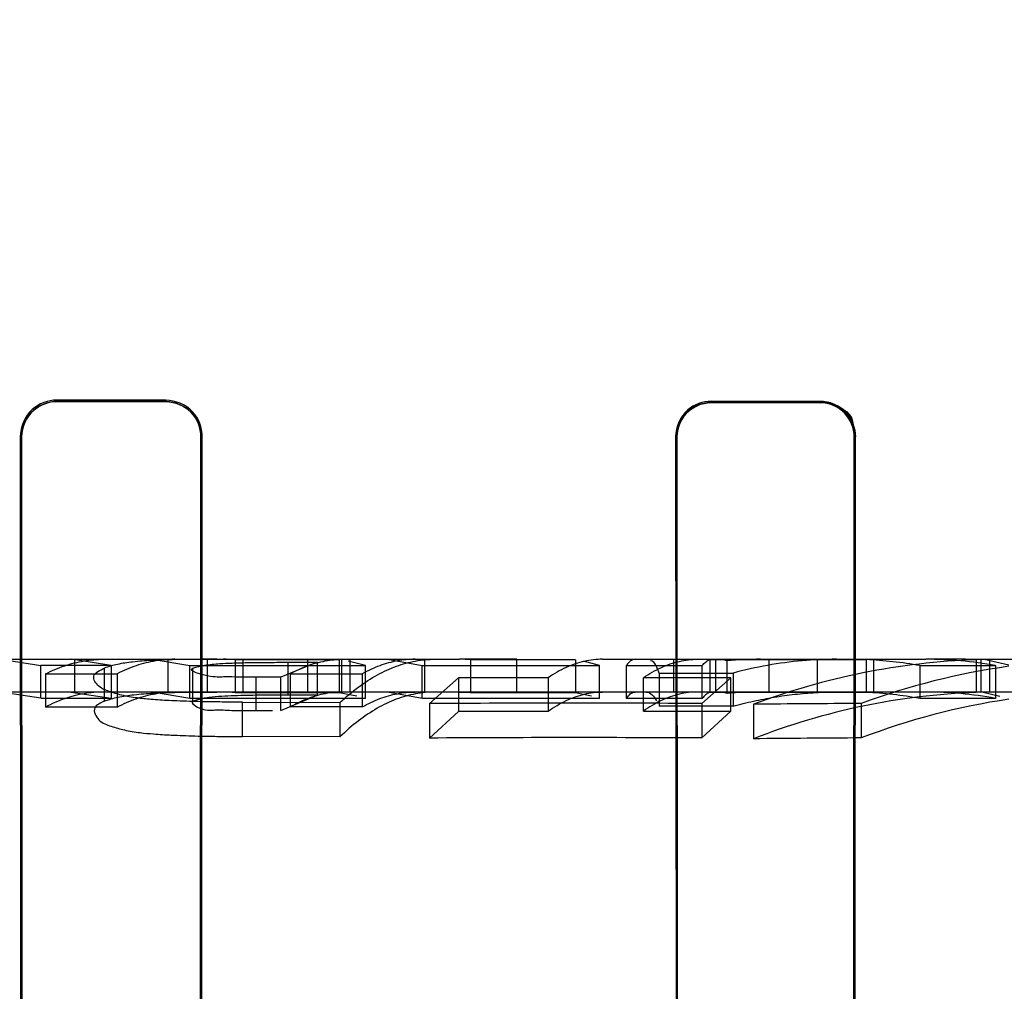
# Model space of a CAD drawing. Header units: millimetres. Extents: x 0 to 297, y 0 to 210.
# Tile 397 of 455: x 240.2298 to 240.293, y 160.1033 to 160.1656. Entities that reach past the tile are written whole.
import ezdxf

# ---------------------------------------------------------------- set-up
doc = ezdxf.new("R2010")
doc.units = ezdxf.units.MM
doc.header["$LTSCALE"] = 16.335
doc.layers.get('0').update_dxf_attribs({"linetype": 'CONTINUOUS'})
for name, color, linetype in [('AXES_REF', 7, 'CONTINUOUS'), ('INTFCLR_1', 7, 'CONTINUOUS'), ('INTFCLR_144815', 7, 'CONTINUOUS'), ('INTFCLR_72935', 7, 'CONTINUOUS')]:
    doc.layers.add(name, color=color, linetype=linetype)

msp = doc.modelspace()

# ---------------------------------------------------------------- linework, layer by layer
at = {"color": 7, "linetype": 'Continuous'}
for radius in [6.787079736, 6.7865, 6.743039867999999]:
    msp.add_circle((241.4889104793, 154.7114782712), radius, dxfattribs=at)
for radius, start, end in [(6.72, 278.2771290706, 261.7228709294), (6.874, 113.0825942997, 269.6189785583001)]:
    msp.add_arc((241.4889104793, 154.7114782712), radius, start, end, dxfattribs=at)
at = {"layer": 'AXES_REF', "color": 7, "linetype": 'Continuous'}
msp.add_arc((241.4889104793, 154.7114782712), 6.874, 113.0826847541, 66.9173152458, dxfattribs=at)
at = {"layer": 'AXES_REF', "color": 9, "linetype": 'Continuous'}
msp.add_arc((241.4889104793, 154.7114782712), 6.191158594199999, 94.4118118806, 85.5881881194, dxfattribs=at)
at = {"layer": 'INTFCLR_1', "color": 9, "linetype": 'Continuous'}
for p, q in [((240.2322147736, 160.1411294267), (240.2322147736, 160.141218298)), ((240.2392147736, 160.1412042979), (240.2392147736, 160.1411164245)), ((240.2742147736, 160.1410602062), (240.2742147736, 160.1411440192)), ((240.2812147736, 160.1411337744), (240.2812147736, 160.1410506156)), ((240.2298592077, 160.1388643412), (240.2299482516, 160.1388643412)), ((240.2414599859, 160.1388643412), (240.2415470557, 160.1388643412)), ((240.2719345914, 160.1388643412), (240.2720184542, 160.1388643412)), ((240.2833955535, 160.1388643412), (240.2834781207, 160.1388643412))]:
    msp.add_line(p, q, dxfattribs=at)
at = {"layer": 'INTFCLR_1', "color": 6, "linetype": 'Continuous'}
for p, q in [((240.2392147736, 160.1412042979), (240.2322147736, 160.141218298)), ((240.2392147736, 160.1411164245), (240.2322147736, 160.1411294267)), ((240.2742147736, 160.1411440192), (240.2812147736, 160.1411337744)), ((240.2812147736, 160.1410506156), (240.2742147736, 160.1410602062)), ((240.2298592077, 160.1388643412), (240.2299438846, 160.0058643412)), ((240.2299482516, 160.1388643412), (240.2300271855, 160.0058643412)), ((240.2413825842, 160.0058643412), (240.2414599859, 160.1388643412)), ((240.2414642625, 160.0058643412), (240.2415470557, 160.1388643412)), ((240.2719345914, 160.1388643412), (240.2720143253, 160.0058643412)), ((240.2720184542, 160.1388643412), (240.2720933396, 160.0058643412)), ((240.2833216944, 160.0058643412), (240.2833955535, 160.1388643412)), ((240.2833996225, 160.0058643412), (240.2834781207, 160.1388643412))]:
    msp.add_line(p, q, dxfattribs=at)
at = {"layer": 'INTFCLR_1', "color": 7, "linetype": 'Continuous'}
for points in [[(240.2812147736, 160.1411337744), (240.2813130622, 160.1411315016), (240.2814114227, 160.1411249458), (240.2815096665, 160.141114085), (240.2816074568, 160.141098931), (240.2817047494, 160.1410794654), (240.2818017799, 160.1410555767), (240.2818984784, 160.1410271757), (240.281994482, 160.1409942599), (240.2820895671, 160.1409568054)], [(240.2820568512, 160.1408805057), (240.2819669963, 160.1409158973), (240.2818756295, 160.1409472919), (240.2817829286, 160.1409746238), (240.2816888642, 160.1409978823), (240.2815938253, 160.1410169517), (240.2814986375, 160.1410317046), (240.2814037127, 160.1410421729), (240.2813090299, 160.1410484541), (240.2812147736, 160.1410506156)]]:
    msp.add_lwpolyline(points, dxfattribs=at)
at = {"layer": 'INTFCLR_1', "color": 6, "linetype": 'Continuous'}
for points, knots in [([(240.2322147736, 160.141218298), (240.2316501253, 160.1412194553), (240.2304034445, 160.1407601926), (240.2298583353, 160.1395012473), (240.2298592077, 160.1388643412)], [0, 0, 0, 0, 0.4699318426, 1, 1, 1, 1]), ([(240.2322147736, 160.1411294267), (240.2316745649, 160.1411304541), (240.2304756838, 160.1406919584), (240.229947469, 160.1394801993), (240.2299482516, 160.1388643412)], [0, 0, 0, 0, 0.467281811, 1, 1, 1, 1]), ([(240.2415470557, 160.1388643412), (240.2415478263, 160.1394406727), (240.2410741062, 160.1406794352), (240.2398302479, 160.141203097), (240.2392147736, 160.1412042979)], [0, 0, 0, 0, 0.4835781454, 1, 1, 1, 1]), ([(240.2414599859, 160.1388643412), (240.2414606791, 160.1394213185), (240.2410020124, 160.1406140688), (240.2398050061, 160.1411153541), (240.2392147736, 160.1411164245)], [0, 0, 0, 0, 0.4855058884, 1, 1, 1, 1]), ([(240.2742147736, 160.1411440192), (240.273682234, 160.1411448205), (240.272478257, 160.1407156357), (240.2719337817, 160.1394947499), (240.2719345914, 160.1388643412)], [0, 0, 0, 0, 0.4579220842, 1, 1, 1, 1]), ([(240.2742147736, 160.1410602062), (240.2737031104, 160.1410609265), (240.2725437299, 160.1406489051), (240.2720177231, 160.1394728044), (240.2720184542, 160.1388643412)], [0, 0, 0, 0, 0.4567907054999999, 1, 1, 1, 1])]:
    msp.add_open_spline(points, degree=3, knots=knots, dxfattribs=at)
at = {"layer": 'INTFCLR_1', "color": 7, "linetype": 'Continuous'}
for points, knots in [([(240.2834781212, 160.1388643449), (240.2834789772, 160.1394356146), (240.2830049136, 160.1406390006), (240.2817998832, 160.1411342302), (240.2812147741, 160.1411337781)], [0, 0, 0, 0, 0.494016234, 1, 1, 1, 1]), ([(240.2833955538, 160.1388643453), (240.2833962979, 160.139415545), (240.2829385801, 160.1405751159), (240.2817776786, 160.1410509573), (240.281214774, 160.1410506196)], [0, 0, 0, 0, 0.4947471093, 1, 1, 1, 1])]:
    msp.add_open_spline(points, degree=3, knots=knots, dxfattribs=at)
for points in [[(240.2820895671, 160.1409568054), (240.2826203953, 160.1407337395), (240.2833076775, 160.1403071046), (240.2833069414, 160.1397313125)], [(240.2833955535, 160.1388643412), (240.2833961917, 160.1393974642), (240.2833031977, 160.1401469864), (240.2828116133, 160.1403533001)]]:
    msp.add_open_spline(points, degree=3, dxfattribs=at)
at = {"layer": 'INTFCLR_144815', "color": 9, "linetype": 'Continuous'}
for p, q in [((240.2040069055, 160.1245782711), (240.2331191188, 160.1245782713)), ((240.2352032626, 160.1245782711), (240.2580679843, 160.1245782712)), ((240.2470643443, 160.1222769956), (240.2470643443, 160.1243842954)), ((240.2672447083, 160.1245782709), (240.2879980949, 160.1245782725)), ((240.2905355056, 160.1245782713), (240.3006645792, 160.1245782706)), ((240.2449740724, 160.1234296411), (240.2449740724, 160.1212856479)), ((240.6675371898, 160.1224782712), (240.0072743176, 160.1224782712)), ((240.2441192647, 160.1196212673), (240.2441192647, 160.1218297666))]:
    msp.add_line(p, q, dxfattribs=at)
at = {"layer": 'INTFCLR_144815', "color": 6, "linetype": 'Continuous'}
for p, q in [((240.228609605, 160.1245782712), (240.231185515, 160.1241873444)), ((240.235694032, 160.1241874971), (240.231185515, 160.1241874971)), ((240.231185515, 160.1220725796), (240.231185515, 160.1241873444)), ((240.2331191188, 160.1245782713), (240.2352032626, 160.1245782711)), ((240.235694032, 160.1241876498), (240.2331191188, 160.1245782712)), ((240.2333546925, 160.1224782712), (240.2333546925, 160.1245782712)), ((240.235694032, 160.1241876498), (240.235694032, 160.1220728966)), ((240.238319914, 160.1245782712), (240.2407393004, 160.1241846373)), ((240.2393650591, 160.1224782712), (240.2393650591, 160.1245782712)), ((240.24185536, 160.1245782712), (240.24185536, 160.1224782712)), ((240.2503380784, 160.1245416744), (240.243648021, 160.1245416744)), ((240.243648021, 160.1245408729), (240.243648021, 160.1224394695)), ((240.2441459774, 160.1245782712), (240.2441459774, 160.1224782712)), ((240.2489208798, 160.1243840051), (240.2465968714, 160.123428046)), ((240.2470643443, 160.1243842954), (240.2489208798, 160.1243840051)), ((240.2483064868, 160.1245782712), (240.2483064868, 160.1224782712)), ((240.2489208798, 160.1243840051), (240.2489208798, 160.1222766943)), ((240.2503380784, 160.1245416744), (240.2503380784, 160.1224403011)), ((240.2504768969, 160.1245782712), (240.2504768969, 160.1224782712)), ((240.252020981, 160.1241872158), (240.2509002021, 160.1244662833)), ((240.2510245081, 160.1245782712), (240.2510245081, 160.1224782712)), ((240.2534429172, 160.1245782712), (240.2556606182, 160.1241852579)), ((240.2558328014, 160.1224782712), (240.2558328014, 160.1245782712)), ((240.261736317, 160.1245782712), (240.2580679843, 160.1245782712)), ((240.258756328, 160.12454053), (240.2580679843, 160.1245782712)), ((240.2655139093, 160.1245414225), (240.258756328, 160.1245414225)), ((240.258756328, 160.12454053), (240.258756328, 160.1224391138)), ((240.261736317, 160.1224782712), (240.261736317, 160.1245782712)), ((240.2655139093, 160.1245414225), (240.2655139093, 160.1224400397)), ((240.2670513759, 160.1241879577), (240.2660274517, 160.1244662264)), ((240.2687774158, 160.1220717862), (240.2687774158, 160.1241865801)), ((240.2718068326, 160.1245782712), (240.2718068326, 160.1224782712)), ((240.2741273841, 160.1245566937), (240.2741273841, 160.1224558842)), ((240.2741273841, 160.1245566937), (240.284157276, 160.1245566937)), ((240.2744961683, 160.1245782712), (240.2744961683, 160.1224782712)), ((240.2749629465, 160.1245782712), (240.2752389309, 160.1244861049)), ((240.2752389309, 160.1223826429), (240.2752389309, 160.1244861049)), ((240.2779106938, 160.1245782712), (240.2779106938, 160.1224782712)), ((240.2810355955, 160.1224782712), (240.2810355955, 160.1245782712)), ((240.284157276, 160.1245566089), (240.284157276, 160.1224557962)), ((240.2846304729, 160.1245782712), (240.2846304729, 160.1224782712)), ((240.2905355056, 160.1245782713), (240.2879980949, 160.1245782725)), ((240.2905355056, 160.1245782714), (240.2912218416, 160.1245510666)), ((240.2912218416, 160.1245510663), (240.2912218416, 160.1224500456)), ((240.2915357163, 160.1245782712), (240.2915357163, 160.1224782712)), ((240.2917313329, 160.1245782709), (240.2933138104, 160.1242257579)), ((240.2921035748, 160.1224782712), (240.2921035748, 160.1245782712)), ((240.2314833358, 160.1236453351), (240.2360749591, 160.1236453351)), ((240.2314833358, 160.1236433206), (240.2314833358, 160.1215076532)), ((240.2352573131, 160.1240024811), (240.2352573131, 160.1218806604)), ((240.2360749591, 160.1236453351), (240.2360749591, 160.1215097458)), ((240.2407393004, 160.1220697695), (240.2407393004, 160.1241846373)), ((240.2407393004, 160.1241821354), (240.252020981, 160.1241821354)), ((240.2409471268, 160.1218825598), (240.2409471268, 160.1240043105)), ((240.2471837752, 160.1236525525), (240.2518169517, 160.1236525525)), ((240.2471837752, 160.1236501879), (240.2471837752, 160.1215147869)), ((240.2518169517, 160.1236525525), (240.2518169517, 160.1215172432)), ((240.252020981, 160.1220671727), (240.252020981, 160.1241821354)), ((240.2556606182, 160.1220704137), (240.2556606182, 160.1241852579)), ((240.2556606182, 160.1241828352), (240.2670513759, 160.1241828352)), ((240.2670513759, 160.1220678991), (240.2670513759, 160.1241828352)), ((240.2687774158, 160.1241804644), (240.2736391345, 160.1241804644)), ((240.2708758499, 160.1236958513), (240.2756232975, 160.1236958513)), ((240.2708758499, 160.1236953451), (240.2708758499, 160.1215616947)), ((240.2736391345, 160.1220654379), (240.2736391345, 160.1241804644)), ((240.2756232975, 160.1236958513), (240.2756232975, 160.1215622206)), ((240.2876009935, 160.1241784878), (240.2876009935, 160.122063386)), ((240.2876009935, 160.1241784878), (240.2924679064, 160.1241784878)), ((240.2924679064, 160.1241840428), (240.2924679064, 160.1220691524)), ((240.2465968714, 160.123428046), (240.2449740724, 160.1234296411)), ((240.2465968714, 160.1212839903), (240.2465968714, 160.123428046)), ((240.2579963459, 160.1233810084), (240.2561331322, 160.1217341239)), ((240.2637596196, 160.1233905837), (240.2579963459, 160.1233905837)), ((240.2579963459, 160.1233810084), (240.2579963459, 160.121235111)), ((240.2637596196, 160.1233905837), (240.2637596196, 160.1212450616)), ((240.2698634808, 160.1212465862), (240.2698634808, 160.123392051)), ((240.2754731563, 160.123392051), (240.2698634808, 160.123392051)), ((240.2736099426, 160.121738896), (240.2754731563, 160.1233840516)), ((240.2754731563, 160.1212382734), (240.2754731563, 160.1233840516)), ((240.231185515, 160.1220725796), (240.228609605, 160.1224782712)), ((240.2331191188, 160.1224782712), (240.235694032, 160.1220728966)), ((240.2407393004, 160.1220697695), (240.238319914, 160.1224782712)), ((240.243648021, 160.1224403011), (240.2503380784, 160.1224403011)), ((240.2503380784, 160.1224411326), (240.2514612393, 160.1222391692)), ((240.2556606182, 160.1220704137), (240.2534429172, 160.1224782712)), ((240.2580679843, 160.1224782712), (240.258756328, 160.1224391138)), ((240.258756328, 160.1224400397), (240.2655139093, 160.1224400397)), ((240.2655139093, 160.1224409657), (240.2665400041, 160.1222394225)), ((240.284157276, 160.1224558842), (240.2741273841, 160.1224558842)), ((240.2752389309, 160.1223826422), (240.2749629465, 160.1224782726)), ((240.2912218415, 160.1224500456), (240.2905355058, 160.1224782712)), ((240.2916694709, 160.122457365), (240.2927524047, 160.1222167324)), ((240.231185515, 160.1220727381), (240.235694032, 160.1220727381)), ((240.252020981, 160.1220671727), (240.2407393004, 160.1220671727)), ((240.2441192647, 160.1218297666), (240.2503834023, 160.1218059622)), ((240.2465968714, 160.1212839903), (240.2489208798, 160.1222766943)), ((240.2489208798, 160.1222766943), (240.2470643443, 160.1222769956)), ((240.2503834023, 160.1218059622), (240.2503834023, 160.1195964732)), ((240.2670513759, 160.1220678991), (240.2556606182, 160.1220678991)), ((240.2561331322, 160.1217341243), (240.2561331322, 160.1195216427)), ((240.2736391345, 160.1220654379), (240.2687774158, 160.1220654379)), ((240.2736099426, 160.121738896), (240.2736099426, 160.1195266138)), ((240.2769305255, 160.1216915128), (240.2769305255, 160.1194772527)), ((240.2838357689, 160.1217411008), (240.2838357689, 160.1195289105)), ((240.2924679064, 160.122063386), (240.2876009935, 160.122063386)), ((240.2360749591, 160.1215097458), (240.2314833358, 160.1215097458)), ((240.2449740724, 160.1212856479), (240.2460559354, 160.1212848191)), ((240.2518169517, 160.1215172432), (240.2471837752, 160.1215172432)), ((240.2561331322, 160.1195216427), (240.2579963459, 160.121235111)), ((240.2579963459, 160.1212450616), (240.2637596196, 160.1212450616)), ((240.2698634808, 160.1212465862), (240.2754731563, 160.1212465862)), ((240.2756232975, 160.1215622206), (240.2708758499, 160.1215622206)), ((240.2754731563, 160.1212382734), (240.2736099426, 160.1195266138)), ((240.2503834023, 160.1195964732), (240.2441192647, 160.1196212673))]:
    msp.add_line(p, q, dxfattribs=at)
for points in [[(240.2693328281, 160.1245782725), (240.269277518, 160.1245743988), (240.2692206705, 160.124562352), (240.2691623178, 160.1245414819), (240.2691026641, 160.1245112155), (240.2690415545, 160.1244708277), (240.2689784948, 160.1244191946), (240.2689133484, 160.1243552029), (240.2688463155, 160.1242779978), (240.2687774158, 160.1241865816)], [(240.2736391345, 160.1241743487), (240.2736933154, 160.1242404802), (240.27374751, 160.124300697), (240.2738017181, 160.1243549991), (240.2738559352, 160.1244033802), (240.2739101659, 160.1244458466), (240.2739644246, 160.1244824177), (240.2740187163, 160.1245130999), (240.2740730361, 160.1245378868), (240.2741273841, 160.1245567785)], [(240.2687774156, 160.1220717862), (240.2688386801, 160.1221565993), (240.2689000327, 160.1222316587), (240.2689615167, 160.1222968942), (240.2690232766, 160.1223522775), (240.2690852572, 160.122397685), (240.2691471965, 160.122432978), (240.2692090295, 160.1224581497), (240.2692708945, 160.1224732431), (240.2693328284, 160.1224782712)], [(240.2741273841, 160.1224559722), (240.2740729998, 160.1224363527), (240.2740186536, 160.1224106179), (240.2739643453, 160.1223787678), (240.2739100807, 160.1223408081), (240.2738558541, 160.122296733), (240.2738016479, 160.1222465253), (240.2737474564, 160.1221901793), (240.2736932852, 160.1221277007), (240.2736391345, 160.1220590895)]]:
    msp.add_lwpolyline(points, dxfattribs=at)
for centre, radius, start, end in [((240.2429003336, 160.1170854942), 0.007492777, 84.273051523, 89.99198590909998), ((240.2773903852, 160.0994219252), 0.0251563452, 89.999993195, 94.9061183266), ((240.2927817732, 160.0796178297), 0.0449603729, 91.9883192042, 110.6438857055), ((240.2830942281, 160.0993722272), 0.0252068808, 79.7006410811, 87.5829453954), ((240.2879922, 160.0989803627), 0.0255978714, 79.9303058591, 89.98680544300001), ((240.2997420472, 160.078570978), 0.0460071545, 98.0171224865, 110.2266078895), ((240.2429002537, 160.1152535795), 0.0072246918, 84.0591548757, 89.99105492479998), ((240.2773906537, 160.098222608), 0.0242556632, 90.000627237, 95.0894057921), ((240.292788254, 160.0790923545), 0.04338622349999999, 92.069063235, 111.4381893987), ((240.2831028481, 160.0982490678), 0.0242296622, 79.30122498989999, 87.50581318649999), ((240.2879825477, 160.0976927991), 0.0247856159, 79.5739420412, 89.96405987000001), ((240.2652804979, 158.623280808), 1.4984812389, 89.6815145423, 90.3497599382), ((240.2912578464, 158.607295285), 1.5144640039, 90.2807959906, 90.54204475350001), ((240.299755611, 160.078056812), 0.0444225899, 98.32277566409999, 111.0002348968), ((240.2652803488, 158.6816922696), 1.4378584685, 89.66808051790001, 90.36450071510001), ((240.2912249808, 158.6701530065), 1.4493947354, 90.29210295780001, 90.56508086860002)]:
    msp.add_arc(centre, radius, start, end, dxfattribs=at)
for points, knots in [([(240.2314833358, 160.1236433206), (240.2318809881, 160.1238445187), (240.2326868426, 160.1241878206), (240.2339411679, 160.1245067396), (240.2347863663, 160.1245782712), (240.2352032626, 160.1245782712)], [0, 0, 0, 0, 0.3456816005, 0.6766253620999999, 1, 1, 1, 1]), ([(240.2424703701, 160.124578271), (240.2421565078, 160.124578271), (240.2415543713, 160.124577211), (240.2406812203, 160.1245707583), (240.2398456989, 160.1245581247), (240.2390577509, 160.1245365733), (240.2381315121, 160.1244968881), (240.2371532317, 160.1244235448), (240.2361309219, 160.1242785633), (240.2355284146, 160.1241108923), (240.2352573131, 160.1240024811)], [0, 0, 0, 0, 0.1295911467, 0.2486166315, 0.360524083, 0.4746063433, 0.5740607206, 0.7433075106, 0.8794461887, 1, 1, 1, 1]), ([(240.2397857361, 160.1245782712), (240.2393701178, 160.1245782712), (240.238527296, 160.1245071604), (240.2372761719, 160.1241895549), (240.2364717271, 160.1238481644), (240.2360749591, 160.1236473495)], [0, 0, 0, 0, 0.3232225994, 0.6541665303, 1, 1, 1, 1]), ([(240.2409471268, 160.1240043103), (240.2411882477, 160.124091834), (240.241761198, 160.1242294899), (240.2426057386, 160.1242996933), (240.2435196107, 160.1243455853), (240.2444981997, 160.1243678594), (240.2457011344, 160.1243823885), (240.2465789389, 160.1243843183), (240.2470643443, 160.1243842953)], [0, 0, 0, 0, 0.1251645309, 0.2855980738, 0.4129825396, 0.5716914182, 0.7631496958, 1, 1, 1, 1]), ([(240.2471837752, 160.1236501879), (240.2475454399, 160.1238492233), (240.2482792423, 160.1241889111), (240.2494274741, 160.1245068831), (240.2502025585, 160.1245782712), (240.2505838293, 160.1245782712)], [0, 0, 0, 0, 0.348037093, 0.6785574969, 1, 1, 1, 1]), ([(240.2503834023, 160.1218059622), (240.2507683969, 160.1221647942), (240.2515349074, 160.1228084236), (240.2527511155, 160.1235940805), (240.2539760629, 160.1241574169), (240.2552223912, 160.1245009), (240.2560654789, 160.1245782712), (240.2564813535, 160.1245782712)], [0, 0, 0, 0, 0.2303132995, 0.4368336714, 0.6318746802, 0.8180063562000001, 1, 1, 1, 1]), ([(240.2552086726, 160.1245782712), (240.254827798, 160.1245782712), (240.2540550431, 160.1245076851), (240.2529096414, 160.1241912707), (240.2521781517, 160.1238531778), (240.2518169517, 160.1236549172)], [0, 0, 0, 0, 0.3219598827, 0.6516998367, 1, 1, 1, 1]), ([(240.2672447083, 160.1245782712), (240.2668527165, 160.1245782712), (240.2660486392, 160.1244856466), (240.2648659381, 160.1240760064), (240.2641244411, 160.1236468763), (240.2637596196, 160.1233969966)], [0, 0, 0, 0, 0.3152153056, 0.6444160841, 1, 1, 1, 1]), ([(240.2698634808, 160.1233970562), (240.2702279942, 160.1236467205), (240.2709692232, 160.1240757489), (240.2721518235, 160.124485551), (240.2729562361, 160.1245782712), (240.2733484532, 160.1245782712)], [0, 0, 0, 0, 0.3552943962, 0.6845921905, 1, 1, 1, 1]), ([(240.2822587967, 160.1245782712), (240.2815216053, 160.124578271), (240.2800358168, 160.1245130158), (240.2778156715, 160.1242182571), (240.2763496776, 160.1238911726), (240.2756232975, 160.1236963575)], [0, 0, 0, 0, 0.3295454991, 0.6638117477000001, 1, 1, 1, 1]), ([(240.2441192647, 160.1218297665), (240.2437284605, 160.1218312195), (240.2429856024, 160.1218336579), (240.2419294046, 160.1218459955), (240.2409880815, 160.1218670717), (240.2401582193, 160.1218930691), (240.2392531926, 160.1219316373), (240.2383338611, 160.1219889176), (240.2373157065, 160.1220905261), (240.2364173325, 160.1222406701), (240.2355844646, 160.1224980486), (240.2348973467, 160.1227570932), (240.234325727, 160.1235906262), (240.2349970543, 160.1238897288), (240.2352573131, 160.1240024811)], [0, 0, 0, 0, 0.1074067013, 0.2041624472, 0.2902927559, 0.3661741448, 0.4323450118, 0.5392413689, 0.6193119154, 0.7133741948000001, 0.7896435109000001, 0.8562493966, 0.9220482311, 1, 1, 1, 1]), ([(240.2449740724, 160.123429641), (240.2446132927, 160.1234307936), (240.2439781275, 160.1234252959), (240.2429448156, 160.1234655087), (240.2422111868, 160.1233784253), (240.2405679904, 160.1238322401), (240.2409471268, 160.1240043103)], [0, 0, 0, 0, 0.261295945, 0.4729296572, 0.6984540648, 1, 1, 1, 1]), ([(240.2352032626, 160.1224782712), (240.2347854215, 160.1224782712), (240.2339391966, 160.1224043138), (240.2326838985, 160.1220725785), (240.2318803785, 160.1217163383), (240.2314833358, 160.1215076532)], [0, 0, 0, 0, 0.3231668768, 0.6530862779, 1, 1, 1, 1]), ([(240.2352573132, 160.1218806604), (240.2355395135, 160.1219978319), (240.2361704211, 160.1221767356), (240.2372295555, 160.1223260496), (240.2382410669, 160.1224003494), (240.2391774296, 160.1224390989), (240.239958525, 160.122459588), (240.2407650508, 160.122471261), (240.2415997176, 160.1224772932), (240.2421729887, 160.1224782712), (240.2424703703, 160.1224782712)], [0, 0, 0, 0, 0.1260955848, 0.268811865, 0.4409940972, 0.5444170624, 0.65554961, 0.7634275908, 0.8772789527, 1, 1, 1, 1]), ([(240.2360749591, 160.1215118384), (240.2364713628, 160.1217202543), (240.2372737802, 160.1220746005), (240.2385259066, 160.1224048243), (240.239369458, 160.1224782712), (240.2397857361, 160.1224782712)], [0, 0, 0, 0, 0.3472846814, 0.6772005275, 1, 1, 1, 1]), ([(240.2505838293, 160.1224782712), (240.2502016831, 160.1224782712), (240.2494254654, 160.1224044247), (240.2482762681, 160.1220735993), (240.2475448, 160.1217211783), (240.2471837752, 160.1215147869)], [0, 0, 0, 0, 0.3210980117, 0.6505772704, 1, 1, 1, 1]), ([(240.2564813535, 160.1224782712), (240.2560632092, 160.1224782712), (240.2552167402, 160.1223971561), (240.2539659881, 160.1220378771), (240.2527335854, 160.1214472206), (240.2515204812, 160.1206283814), (240.2507598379, 160.119961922), (240.2503834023, 160.1195964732)], [0, 0, 0, 0, 0.1815097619, 0.3665498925, 0.5621461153, 0.7722582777, 1, 1, 1, 1]), ([(240.2518169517, 160.1215196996), (240.2521775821, 160.1217253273), (240.2529078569, 160.1220761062), (240.2540542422, 160.1224049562), (240.2548279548, 160.1224782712), (240.2552086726, 160.1224782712)], [0, 0, 0, 0, 0.3497590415, 0.6792381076, 1, 1, 1, 1]), ([(240.2637596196, 160.1212517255), (240.2641221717, 160.1215097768), (240.2648607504, 160.1219544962), (240.2660443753, 160.1223814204), (240.2668518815, 160.1224782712), (240.2672447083, 160.1224782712)], [0, 0, 0, 0, 0.3561166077, 0.6856431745, 1, 1, 1, 1]), ([(240.2733484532, 160.1224782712), (240.2729553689, 160.1224782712), (240.2721489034, 160.1223814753), (240.2709652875, 160.1219548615), (240.2702268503, 160.121510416), (240.2698634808, 160.1212517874)], [0, 0, 0, 0, 0.3145739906, 0.6430700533, 1, 1, 1, 1]), ([(240.2756232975, 160.1215627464), (240.2760574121, 160.1216836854), (240.2769302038, 160.121902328), (240.2782526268, 160.1221590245), (240.2795829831, 160.1223430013), (240.280919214, 160.122453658), (240.2818123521, 160.1224782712), (240.2822587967, 160.1224782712)], [0, 0, 0, 0, 0.2012328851, 0.4015582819, 0.6012628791, 0.8006431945, 1, 1, 1, 1]), ([(240.2352573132, 160.1218806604), (240.2350301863, 160.1217784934), (240.2343996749, 160.1215363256), (240.2348778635, 160.1205326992), (240.2356986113, 160.1202809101), (240.2365903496, 160.120008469), (240.2375034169, 160.1198690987), (240.2385103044, 160.1197741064), (240.2396776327, 160.1197030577), (240.2408625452, 160.1196625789), (240.2420062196, 160.1196369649), (240.2430254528, 160.1196251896), (240.2437421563, 160.1196227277), (240.2441192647, 160.1196212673)], [0, 0, 0, 0, 0.0683859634, 0.1435097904, 0.2247412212, 0.3045688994, 0.3990756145, 0.4776571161, 0.5823334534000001, 0.7201154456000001, 0.8031998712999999, 0.8964490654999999, 1, 1, 1, 1]), ([(240.2409471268, 160.1218825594), (240.2407235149, 160.1217771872), (240.2416966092, 160.1212139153), (240.2423732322, 160.1213726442), (240.2436134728, 160.1212633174), (240.2444606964, 160.1212873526), (240.2449740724, 160.1212856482)], [0, 0, 0, 0, 0.1760296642, 0.3780551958, 0.6344192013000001, 1, 1, 1, 1]), ([(240.2470643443, 160.122276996), (240.2466815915, 160.1222770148), (240.2459869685, 160.122276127), (240.2450423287, 160.1222670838), (240.2442000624, 160.1222534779), (240.2434035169, 160.1222320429), (240.2425789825, 160.1221868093), (240.2417571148, 160.1221113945), (240.241208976, 160.1219812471), (240.2409471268, 160.1218825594)], [0, 0, 0, 0, 0.1866949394, 0.3388131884, 0.4607812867, 0.5975805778, 0.7274557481, 0.8635081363, 1, 1, 1, 1])]:
    msp.add_open_spline(points, degree=3, knots=knots, dxfattribs=at)
for points in [[(240.2708758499, 160.1236953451), (240.2707413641, 160.1239847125), (240.2706456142, 160.1244793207), (240.2703265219, 160.1244793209)], [(240.2700482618, 160.1224782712), (240.2703324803, 160.1224782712), (240.2705782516, 160.1221812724), (240.2706943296, 160.1219218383)]]:
    msp.add_open_spline(points, degree=3, dxfattribs=at)
at = {"layer": 'INTFCLR_72935', "color": 9, "linetype": 'Continuous'}
for p, q in [((240.2322147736, 160.141218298), (240.2322147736, 160.1411294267)), ((240.2392147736, 160.1411164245), (240.2392147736, 160.1412042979)), ((240.2742147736, 160.1411440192), (240.2742147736, 160.1410602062)), ((240.2812147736, 160.1410506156), (240.2812147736, 160.1411337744)), ((240.2299482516, 160.1388643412), (240.2298592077, 160.1388643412)), ((240.2415470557, 160.1388643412), (240.2414599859, 160.1388643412)), ((240.2720184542, 160.1388643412), (240.2719345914, 160.1388643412)), ((240.2834781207, 160.1388643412), (240.2833955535, 160.1388643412))]:
    msp.add_line(p, q, dxfattribs=at)
at = {"layer": 'INTFCLR_72935', "color": 6, "linetype": 'Continuous'}
for p, q in [((240.2392147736, 160.1412042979), (240.2322147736, 160.141218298)), ((240.2322147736, 160.1411294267), (240.2392147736, 160.1411164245)), ((240.2812147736, 160.1411337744), (240.2742147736, 160.1411440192)), ((240.2742147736, 160.1410602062), (240.2812147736, 160.1410506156)), ((240.2298592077, 160.1388643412), (240.2299438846, 160.0058643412)), ((240.2300271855, 160.0058643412), (240.2299482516, 160.1388643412)), ((240.2414599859, 160.1388643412), (240.2413825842, 160.0058643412)), ((240.2414642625, 160.0058643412), (240.2415470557, 160.1388643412)), ((240.2719345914, 160.1388643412), (240.2720143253, 160.0058643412)), ((240.2720933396, 160.0058643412), (240.2720184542, 160.1388643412)), ((240.2833955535, 160.1388643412), (240.2833216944, 160.0058643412)), ((240.2833996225, 160.0058643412), (240.2834781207, 160.1388643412))]:
    msp.add_line(p, q, dxfattribs=at)
for points, knots in [([(240.2322147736, 160.141218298), (240.2316477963, 160.14121946), (240.2304006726, 160.1407575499), (240.2298583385, 160.1394989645), (240.2298592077, 160.1388643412)], [0, 0, 0, 0, 0.4718520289, 1, 1, 1, 1]), ([(240.2299482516, 160.1388643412), (240.2299475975, 160.1393790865), (240.230358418, 160.1405726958), (240.2315742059, 160.141130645), (240.2322147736, 160.1411294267)], [0, 0, 0, 0, 0.4455459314, 1, 1, 1, 1]), ([(240.2415470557, 160.1388643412), (240.2415478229, 160.1394381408), (240.2410770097, 160.1406764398), (240.2398327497, 160.1412030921), (240.2392147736, 160.1412042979)], [0, 0, 0, 0, 0.4814658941, 1, 1, 1, 1]), ([(240.2392147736, 160.1411164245), (240.2397872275, 160.1411153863), (240.2409812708, 160.1406350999), (240.2414607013, 160.1394391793), (240.2414599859, 160.1388643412)], [0, 0, 0, 0, 0.498961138, 1, 1, 1, 1]), ([(240.2742147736, 160.1411440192), (240.2736780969, 160.1411448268), (240.2724733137, 160.1407110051), (240.2719337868, 160.1394907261), (240.2719345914, 160.1388643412)], [0, 0, 0, 0, 0.4614345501, 1, 1, 1, 1]), ([(240.2720184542, 160.1388643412), (240.2720178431, 160.1393729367), (240.2724266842, 160.1405316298), (240.2736033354, 160.141061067), (240.2742147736, 160.1410602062)], [0, 0, 0, 0, 0.4540894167, 1, 1, 1, 1]), ([(240.2812147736, 160.1411337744), (240.2817967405, 160.1411329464), (240.2830013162, 160.1406433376), (240.2834788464, 160.1394387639), (240.2834781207, 160.1388643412)], [0, 0, 0, 0, 0.5032620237, 1, 1, 1, 1]), ([(240.2833955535, 160.1388643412), (240.2833961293, 160.1393505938), (240.2830116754, 160.1404982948), (240.2818411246, 160.1410497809), (240.2812147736, 160.1410506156)], [0, 0, 0, 0, 0.4370402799, 1, 1, 1, 1])]:
    msp.add_open_spline(points, degree=3, knots=knots, dxfattribs=at)

doc.saveas('drawing.dxf')
